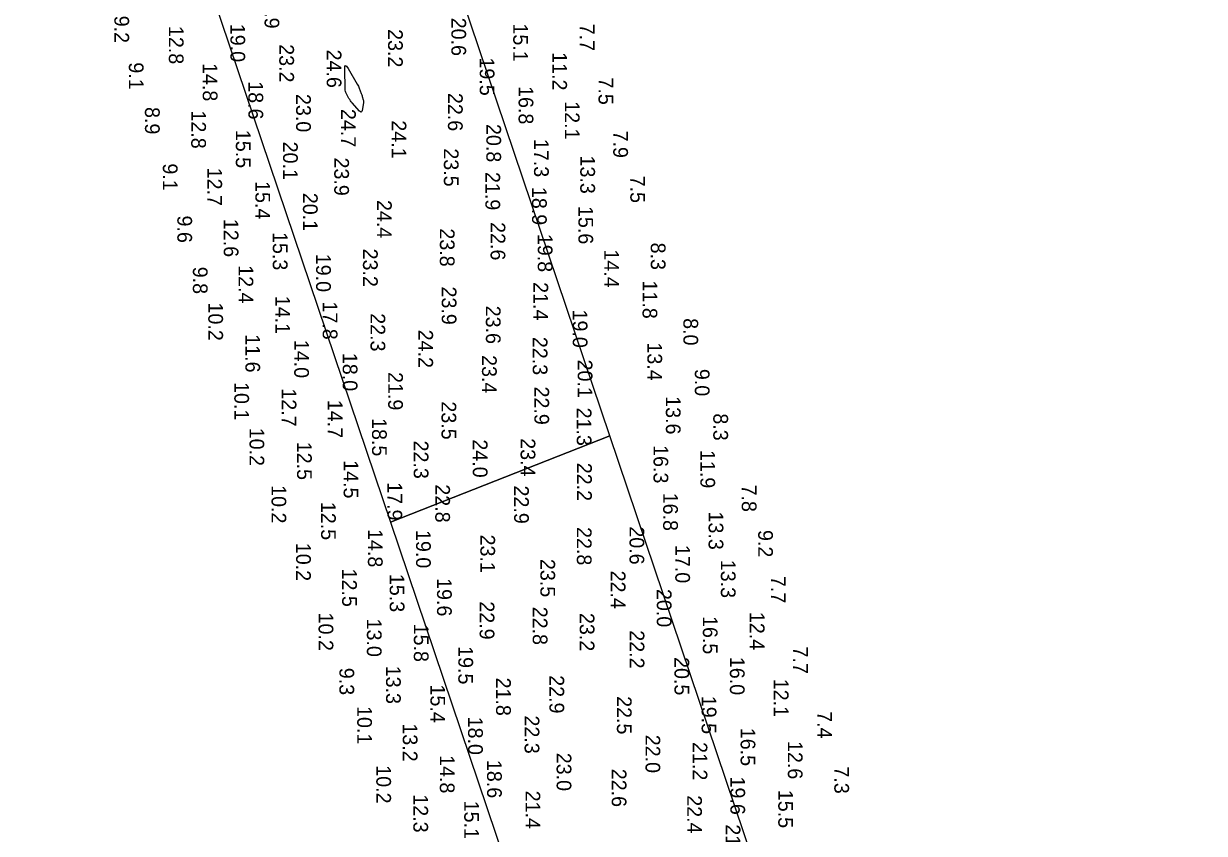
# Model space of a CAD drawing. Extents: x 1178573 to 1187098, y 693282 to 751751.
# Drawn here: x 1185859 to 1186862, y 732379 to 733068 of the extents above; entities that cross this region are included whole.
import ezdxf

# ---------------------------------------------------------------- set-up
doc = ezdxf.new("R2010")
doc.units = 0
for name, color, linetype in [('G-ANNO-PATT', 7, 'Continuous'), ('V-HYDS-MAJR', 7, 'Continuous'), ('V-HYDS-SOUN', 7, 'Continuous')]:
    doc.layers.add(name, color=color, linetype=linetype)

msp = doc.modelspace()

# ---------------------------------------------------------------- linework, layer by layer
at = {"layer": 'G-ANNO-PATT'}
for p, q in [((1186356.8, 732717.2), (1186052.8, 733617.4)), ((1185858.8, 733566.8), (1186170.5, 732643.8)), ((1186131.6, 733028.8), (1186131.8, 733031)), ((1186131.9, 733012.1), (1186131.6, 733028.8)), ((1186131.8, 733031), (1186132.3, 733031.9)), ((1186132.3, 733031.9), (1186133.2, 733031.4)), ((1186133.2, 733031.4), (1186134.5, 733029.5)), ((1186134.5, 733029.5), (1186142.2, 733016.2)), ((1186142.2, 733016.2), (1186142.7, 733015.3)), ((1186142.7, 733015.3), (1186143.2, 733014.4)), ((1186143.2, 733014.4), (1186143.6, 733013.5)), ((1186132, 733011), (1186131.9, 733012.1)), ((1186132.2, 733009.9), (1186132, 733011)), ((1186132.5, 733008.9), (1186132.2, 733009.9)), ((1186133, 733007.9), (1186132.5, 733008.9)), ((1186135.2, 733004), (1186133, 733007.9)), ((1186143.6, 733013.5), (1186143.9, 733012.6)), ((1186143.9, 733012.6), (1186145.6, 733008.3)), ((1186145.6, 733008.3), (1186145.8, 733007.6)), ((1186145.8, 733007.6), (1186146, 733007)), ((1186146, 733007), (1186146.3, 733006.3)), ((1186146.3, 733006.3), (1186146.5, 733005.6)), ((1186146.5, 733005.6), (1186147.3, 733002.9)), ((1186135.8, 733003), (1186135.2, 733004)), ((1186136.4, 733002.1), (1186135.8, 733003)), ((1186137.1, 733001.2), (1186136.4, 733002.1)), ((1186137.8, 733000.4), (1186137.1, 733001.2)), ((1186144.1, 732993.2), (1186137.8, 733000.4)), ((1186147.5, 733000.2), (1186146.3, 732993.8)), ((1186147.3, 733002.9), (1186147.5, 733002.3)), ((1186147.5, 733002.3), (1186147.6, 733001.6)), ((1186147.6, 733000.9), (1186147.5, 733000.2)), ((1186147.6, 733001.6), (1186147.6, 733000.9)), ((1186144.9, 732992.5), (1186144.1, 732993.2)), ((1186145.5, 732992.4), (1186144.9, 732992.5)), ((1186146, 732992.8), (1186145.5, 732992.4)), ((1186146.3, 732993.8), (1186146, 732992.8)), ((1186170.5, 732643.8), (1186356.8, 732717.2)), ((1186356.8, 732717.2), (1186170.5, 732643.8)), ((1186861.9, 731221.4), (1186356.8, 732717.2)), ((1186170.5, 732643.8), (1186666.5, 731174.8))]:
    msp.add_line(p, q, dxfattribs=at)
at = {"layer": 'V-HYDS-MAJR'}
msp.add_lwpolyline([(1186147.6, 733001.6), (1186147.6, 733000.9), (1186147.5, 733000.2), (1186146.3, 732993.8), (1186146, 732992.8), (1186145.5, 732992.4), (1186144.9, 732992.5), (1186144.1, 732993.2), (1186137.8, 733000.4), (1186137.1, 733001.2), (1186136.4, 733002.1), (1186135.8, 733003), (1186135.2, 733004), (1186133, 733007.9), (1186132.5, 733008.9), (1186132.2, 733009.9), (1186132, 733011), (1186131.9, 733012.1), (1186131.6, 733028.8), (1186131.8, 733031), (1186132.3, 733031.9), (1186133.2, 733031.4), (1186134.5, 733029.5), (1186142.2, 733016.2), (1186142.7, 733015.3), (1186143.2, 733014.4), (1186143.6, 733013.5), (1186143.9, 733012.6), (1186145.6, 733008.3), (1186145.8, 733007.6), (1186146, 733007), (1186146.3, 733006.3), (1186146.5, 733005.6), (1186147.3, 733002.9), (1186147.5, 733002.3)], close=True, dxfattribs=at)

# ---------------------------------------------------------------- texts
at = {"layer": 'V-HYDS-SOUN'}
for s, p in [('23.9 ', (1186063.5, 733095.9)), ('9.2', (1185935.9, 733074.3)), ('12.8 ', (1185982.2, 733065.6)), ('19.0 ', (1186034.5, 733067.4)), ('20.6 ', (1186222.2, 733072.6)), ('15.1 ', (1186274.7, 733067.7)), ('7.7', (1186331.3, 733067.5)), ('23.2 ', (1186168.4, 733062.9)), ('23.2 ', (1186076, 733050.1)), ('24.6 ', (1186116.3, 733045.5)), ('19.5 ', (1186246.3, 733038.8)), ('11.2 ', (1186307.9, 733043.3)), ('9.1', (1185948.2, 733034.7)), ('14.8 ', (1186011, 733034.1)), ('18.6 ', (1186049.8, 733018.6)), ('7.5', (1186347.2, 733021.8)), ('23.0 ', (1186090.3, 733007.8)), ('22.6 ', (1186219.3, 733008.7)), ('16.8 ', (1186279.3, 733014.5)), ('8.9', (1185961.9, 732996.7)), ('24.7 ', (1186128.5, 732995.1)), ('12.1 ', (1186318.6, 733001.6)), ('12.8 ', (1186001.2, 732993.8)), ('24.1 ', (1186171.4, 732985.4)), ('15.5 ', (1186039.1, 732977.3)), ('20.8 ', (1186251.9, 732982.3)), ('7.9', (1186359.7, 732976.7)), ('20.1 ', (1186079.2, 732967.3)), ('17.3 ', (1186292.4, 732969.6)), ('23.5 ', (1186215.8, 732961.6)), ('13.3 ', (1186331.7, 732955.5)), ('9.1', (1185977.1, 732948.8)), ('12.7 ', (1186014.9, 732945.2)), ('23.9 ', (1186122.7, 732953.8)), ('21.9 ', (1186251.1, 732941.5)), ('7.5', (1186374.2, 732938.4)), ('15.4 ', (1186055.7, 732933.8)), ('18.9 ', (1186290.7, 732928.8)), ('20.1 ', (1186096.1, 732923.8)), ('24.4 ', (1186159, 732917.7)), ('15.6 ', (1186330.1, 732912.6)), ('9.6', (1185989.4, 732904.5)), ('12.6 ', (1186028.8, 732901.7)), ('22.6 ', (1186255.5, 732898.9)), ('15.3 ', (1186070.5, 732890.5)), ('23.8 ', (1186212.4, 732893.6)), ('19.8 ', (1186295.6, 732888.9)), ('23.2 ', (1186147.1, 732876.4)), ('14.4 ', (1186352, 732875.7)), ('8.3', (1186391.6, 732881.5)), ('19.0 ', (1186107.3, 732872)), ('9.8', (1186002.6, 732861)), ('12.4 ', (1186041.4, 732862.3)), ('21.4 ', (1186291.9, 732847.9)), ('11.8 ', (1186384.6, 732849.3)), ('14.1 ', (1186072.7, 732836.3)), ('23.9 ', (1186214, 732844.2)), ('10.2 ', (1186015.7, 732830.6)), ('17.8 ', (1186112.9, 732831.5)), ('23.6 ', (1186251.5, 732827.9)), ('22.3 ', (1186153.5, 732821.5)), ('19.0 ', (1186325.3, 732824.6)), ('8.0', (1186419.3, 732817.3)), ('24.2 ', (1186194.1, 732807.5)), ('11.6 ', (1186047.2, 732803.6)), ('14.0 ', (1186088.7, 732798.9)), ('22.3 ', (1186291.3, 732801.4)), ('13.4 ', (1186388.7, 732796.7)), ('18.0 ', (1186129.9, 732787.8)), ('23.4 ', (1186248.2, 732785.9)), ('20.1 ', (1186329.5, 732782.1)), ('9.0', (1186429, 732774.2)), ('21.9 ', (1186168.5, 732771.5)), ('10.1 ', (1186037.8, 732763)), ('12.7 ', (1186078, 732757.7)), ('22.9 ', (1186292.7, 732759.2)), ('14.7 ', (1186117.2, 732747.9)), ('23.5 ', (1186213.8, 732746.6)), ('13.6 ', (1186404.4, 732751)), ('21.3 ', (1186328.7, 732741.3)), ('8.3', (1186444.7, 732736.4)), ('18.5 ', (1186154.8, 732732.4)), ('10.2 ', (1186050.7, 732724.2)), ('24.0 ', (1186240.4, 732714.3)), ('23.4 ', (1186281, 732715.3)), ('12.5 ', (1186091.1, 732712.3)), ('22.3 ', (1186190.2, 732713.3)), ('16.3 ', (1186393.9, 732709.4)), ('11.9 ', (1186433.7, 732705.3)), ('14.5 ', (1186130.7, 732696.6)), ('22.2 ', (1186329, 732694.4)), ('10.2 ', (1186069.4, 732675.4)), ('17.9 ', (1186167.9, 732677.9)), ('22.8 ', (1186208.5, 732676.1)), ('22.9 ', (1186275.5, 732675.1)), ('7.8', (1186468.9, 732675.9)), ('16.8 ', (1186402.1, 732669)), ('12.5 ', (1186111.5, 732661.2)), ('13.3 ', (1186440.7, 732653)), ('14.8 ', (1186151.3, 732638.1)), ('19.0 ', (1186192.2, 732637.3)), ('22.8 ', (1186328.8, 732639.8)), ('20.6 ', (1186373.5, 732640.4)), ('9.2', (1186482.8, 732637.3)), ('10.2 ', (1186090.3, 732626.4)), ('23.1 ', (1186246.8, 732633.4)), ('17.0 ', (1186412.4, 732624.6)), ('12.5 ', (1186129.4, 732604.5)), ('23.5 ', (1186297.8, 732612.7)), ('13.3 ', (1186451.1, 732612)), ('15.3 ', (1186169.8, 732600)), ('19.6 ', (1186210, 732596.4)), ('22.4 ', (1186357.6, 732602.8)), ('7.7', (1186493.6, 732598.3)), ('20.0 ', (1186396.7, 732587.2)), ('22.9 ', (1186246.2, 732576.7)), ('10.2 ', (1186109.4, 732567.1)), ('22.8 ', (1186291.3, 732572.1)), ('23.2 ', (1186331.2, 732566.8)), ('16.5 ', (1186435.8, 732564.2)), ('12.4 ', (1186475.7, 732567.7)), ('13.0 ', (1186150.4, 732562)), ('15.8 ', (1186190.3, 732557.7)), ('22.2 ', (1186373.6, 732552.1)), ('19.5 ', (1186228.1, 732538.6)), ('7.7', (1186512.5, 732538.3)), ('20.5 ', (1186411.7, 732529.3)), ('16.0 ', (1186458.8, 732529.5)), ('9.3', (1186127.1, 732520.2)), ('13.3 ', (1186166.7, 732522)), ('22.9 ', (1186305.5, 732513.9)), ('15.4 ', (1186204.4, 732506)), ('21.8 ', (1186260.2, 732511.9)), ('12.1 ', (1186496.1, 732510.9)), ('22.5 ', (1186362.8, 732496.1)), ('19.5 ', (1186434.8, 732496.4)), ('10.1 ', (1186142.2, 732487.7)), ('18.0 ', (1186236.4, 732478.7)), ('22.3 ', (1186284.4, 732479.7)), ('7.4', (1186533.1, 732483.3)), ('13.2 ', (1186180.9, 732473)), ('22.0 ', (1186387.1, 732463.3)), ('16.5 ', (1186467.9, 732469.2)), ('21.2 ', (1186427.1, 732457.1)), ('12.6 ', (1186508, 732458)), ('14.8 ', (1186212.4, 732446)), ('23.0 ', (1186311.6, 732448)), ('10.2 ', (1186158.4, 732437.4)), ('18.6 ', (1186252.5, 732441.9)), ('22.6 ', (1186358.4, 732434.4)), ('7.3', (1186547.5, 732436.4)), ('19.6 ', (1186459.2, 732427.8)), ('21.4 ', (1186285.2, 732415.8)), ('15.5 ', (1186499.9, 732416.5)), ('12.3 ', (1186189.9, 732412.7)), ('15.1 ', (1186233.1, 732407.3)), ('22.4 ', (1186422.5, 732411.9)), ('21.0 ', (1186455.2, 732387.2))]:
    msp.add_text(s, height=12.5, rotation=270, dxfattribs=at).set_placement(p)

doc.saveas('drawing.dxf')
